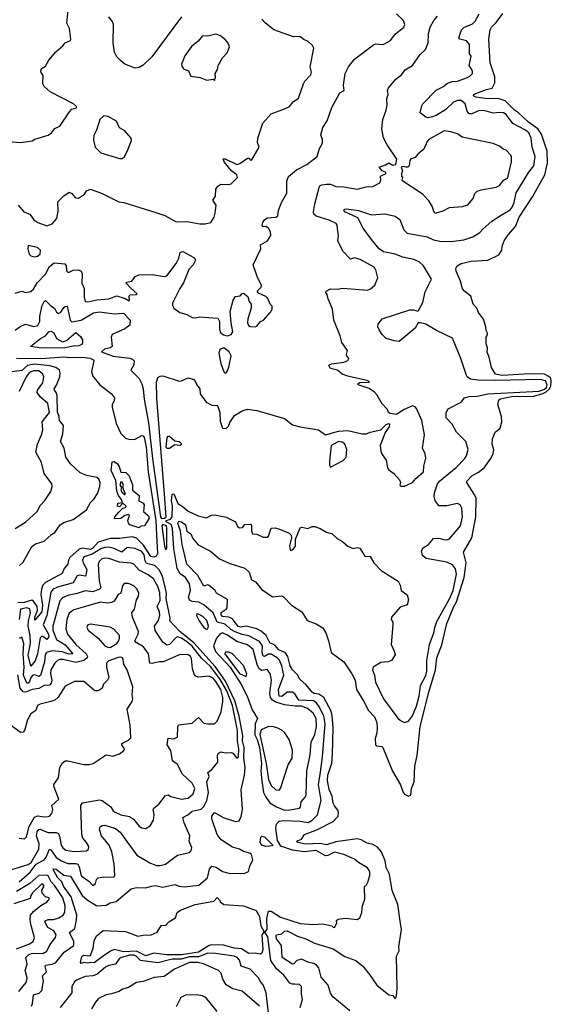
# Model space of a CAD drawing. Extents: x 1268547 to 1425625, y 515768 to 616754.
# Tile 301 of 507: x 1395150 to 1399176, y 542069 to 549532. Entities that reach past the tile are written whole.
import ezdxf

# ---------------------------------------------------------------- set-up
doc = ezdxf.new("R2010")
doc.units = 0

msp = doc.modelspace()

# ---------------------------------------------------------------- linework, layer by layer
at = {"layer": '0CON10XD'}
for points in [[(1395035, 548611.2), (1395155, 548602), (1395245, 548614), (1395265, 548627.5), (1395365, 548655.6), (1395391.4, 548675), (1395415, 548708), (1395453.3, 548725), (1395526.1, 548833.9), (1395545, 548852.5), (1395580, 548865), (1395580, 548875), (1395557.5, 548895), (1395380.8, 548985), (1395335, 549024.2), (1395325.7, 549045), (1395328.3, 549108.3), (1395312, 549132), (1395310, 549145), (1395315, 549162.5), (1395345, 549180), (1395370, 549225), (1395423, 549287), (1395477, 549333), (1395494.2, 549355.8), (1395533.8, 549375), (1395538, 549385), (1395534.2, 549405), (1395525.8, 549465.8), (1395507.5, 549505), (1395520, 549625)], [(1395115, 547458.4), (1395165, 547473.3), (1395195, 547463.1), (1395235, 547472.2), (1395255, 547490.6), (1395283.4, 547536.6), (1395345.7, 547604.3), (1395375, 547660), (1395410.9, 547689.1), (1395492.3, 547682.3), (1395502, 547665), (1395505, 547627.5), (1395515, 547618), (1395525, 547617.5), (1395555, 547634.3), (1395595, 547635.7), (1395616, 547625), (1395622.9, 547605), (1395621.5, 547535), (1395638.2, 547495), (1395639.1, 547429.1), (1395646.2, 547395), (1395665, 547392.3), (1395735, 547409.2), (1395824.8, 547415.2), (1395885, 547440), (1395949.4, 547419.4), (1395978, 547402), (1395982.5, 547405), (1395978, 547435), (1395985, 547447.5), (1396031.2, 547448.8), (1396040, 547455), (1395988.9, 547498.9), (1395956.2, 547535), (1395958.3, 547541.7), (1396000, 547550), (1396025.5, 547585), (1396052.5, 547597.5), (1396155, 547599.3), (1396245, 547584.2), (1396265, 547590.9), (1396334.7, 547685), (1396354.6, 547725), (1396365, 547766.2), (1396385, 547773.8), (1396468.6, 547728.6), (1396478.1, 547718.1), (1396478.6, 547705), (1396464.3, 547675), (1396430.5, 547639.5), (1396391.5, 547538.5), (1396364, 547494), (1396306.2, 547383.8), (1396306, 547365), (1396318.6, 547345), (1396363.4, 547313.4), (1396416.2, 547296.2), (1396455, 547274.7), (1396477.8, 547272.2), (1396515, 547280), (1396650.6, 547270.6), (1396663, 547245), (1396663.9, 547185), (1396671.2, 547161.2), (1396692.4, 547142.4), (1396725, 547136.5), (1396751.2, 547145), (1396763.1, 547165), (1396750.7, 547235), (1396745, 547320), (1396766.2, 547405), (1396785, 547433.8), (1396820, 547440), (1396835, 547457.5), (1396845, 547460), (1396876.7, 547435), (1396887.5, 547395), (1396902.5, 547375), (1396902.5, 547345), (1396878.8, 547265), (1396876.2, 547235), (1396882.5, 547215), (1396895, 547206.7), (1396933.9, 547203.9), (1396945, 547210), (1396975, 547243.8), (1396997.5, 547255), (1397050, 547315), (1397061.7, 547338.3), (1397061.7, 547361.7), (1397046.4, 547376.4), (1397028.3, 547418.3), (1397014.1, 547434.1), (1396959.3, 547459.3), (1396947.5, 547475), (1396980, 547505), (1396981.7, 547518.3), (1396948.8, 547585), (1396918, 547675), (1396976.7, 547795), (1396973.3, 547825), (1397026.2, 547855), (1397052, 547895), (1397049.2, 547925), (1397035, 547952.5), (1397015, 547963.3), (1396995, 547962.5), (1396986.7, 547975), (1396991.2, 547995), (1397003.3, 548015), (1397025, 548030), (1397090, 548035), (1397106, 548045), (1397110, 548085), (1397131.9, 548145), (1397172.1, 548217.9), (1397172.4, 548307.6), (1397185, 548344.2), (1397245.8, 548395), (1397325, 548435.4), (1397402.2, 548495), (1397420, 548555), (1397443.8, 548596.2), (1397443.8, 548625), (1397431.4, 548658.6), (1397445.7, 548715), (1397479.1, 548765), (1397514.1, 548865.9), (1397557.5, 548945), (1397575, 548976.2), (1397606.7, 548995), (1397602.5, 549035), (1397615.5, 549124.5), (1397641.1, 549175), (1397685, 549231.4), (1397828.7, 549341.3), (1397845, 549348.6), (1397902.5, 549345), (1397958, 549375), (1397995, 549422.5), (1398059.2, 549475), (1398066.9, 549495), (1398057.3, 549525), (1398005, 549577.3)], [(1395115, 547179.4), (1395150, 547205), (1395195, 547224.6), (1395255, 547206.2), (1395286.2, 547215), (1395303.4, 547245), (1395303.4, 547285), (1395318.8, 547365), (1395335, 547396), (1395345, 547402.5), (1395385, 547362.2), (1395412.5, 547345), (1395429.2, 547315), (1395445, 547305.7), (1395460.6, 547315), (1395485, 547351.1), (1395495, 547358.9), (1395509.6, 547359.6), (1395531.9, 547255), (1395545, 547241.6), (1395615, 547255.6), (1395708.8, 547311.2), (1395755, 547317.8), (1395865, 547303.1), (1395935, 547308.2), (1395987.3, 547255), (1395985, 547216.2), (1395945, 547189.2), (1395850, 547145), (1395842.9, 547125), (1395850.4, 547055), (1395835, 547043.5), (1395792.2, 547035), (1395770, 547015), (1395858.5, 546981.5), (1395985, 546966.4), (1396005, 546959), (1396017.2, 546945), (1396015, 546916.2), (1395992, 546875), (1396055, 546813.3), (1396075, 546773.1), (1396085.5, 546735), (1396093.5, 546655), (1396125, 546475.8), (1396154.9, 546204.9), (1396215.7, 545765), (1396225, 545751.3), (1396247.8, 545755), (1396259.2, 545765), (1396245.8, 545935.8), (1396188.2, 546661.8), (1396186.2, 546783.8), (1396195, 546820), (1396215, 546830.8), (1396235, 546832), (1396357.3, 546792.7), (1396375, 546794), (1396425, 546817.1), (1396471.2, 546805), (1396495.9, 546755.9), (1396513.3, 546735), (1396516.2, 546695), (1396562.1, 546632.1), (1396605, 546610), (1396645, 546606.7), (1396650.7, 546600.7), (1396665.4, 546555), (1396668.3, 546488.3), (1396686.7, 546436.7), (1396715, 546433.8), (1396730.7, 546450.7), (1396741.1, 546478.9), (1396777.7, 546532.3), (1396835, 546568.1), (1396875, 546580), (1396945, 546570.5), (1397155, 546508.5), (1397215, 546460.5), (1397273.8, 546445), (1397412.5, 546422.5), (1397465, 546386.2), (1397565.7, 546414.3), (1397635, 546418.6), (1397745, 546393.6), (1397775.9, 546394.1), (1397803.6, 546406.4), (1397885, 546422.5), (1397925, 546463.8), (1397945, 546470), (1397950, 546465), (1397947.3, 546445), (1397917.5, 546402.5), (1397879.7, 546305), (1397885, 546262), (1397895, 546236), (1397925, 546193.3), (1397936, 546135), (1397945, 546121.2), (1397985, 546093.3), (1398025.8, 546045), (1398033.8, 546025), (1398030, 546005), (1398037, 545997), (1398065, 545996.7), (1398125, 546022.9), (1398150, 546055), (1398208.2, 546105), (1398212, 546148), (1398227.3, 546207.3), (1398222.1, 546242.1), (1398200.8, 546285), (1398217.3, 546385), (1398196.2, 546495), (1398154.5, 546585), (1398145, 546597.8), (1398125, 546604.4), (1398061.8, 546578.2), (1398005, 546540), (1397955, 546547.5), (1397943.9, 546553.9), (1397936.4, 546576.4), (1397891.7, 546621.7), (1397857.1, 546685), (1397838.1, 546708.1), (1397796.9, 546736.9), (1397714, 546765), (1397712.5, 546775), (1397725, 546781.2), (1397800, 546785), (1397790, 546795), (1397635, 546830), (1397593.3, 546845), (1397575, 546860), (1397555.8, 546875.8), (1397505, 546888.8), (1397493.3, 546905), (1397493.3, 546915), (1397513, 546923), (1397605, 546936.7), (1397635, 546950), (1397642.5, 546965), (1397626.7, 546985), (1397626.2, 546995), (1397634, 547025), (1397590, 547085), (1397578.2, 547135), (1397528.7, 547255), (1397518.1, 547338.1), (1397487.1, 547415), (1397479.5, 547449.5), (1397467.5, 547465), (1397470, 547475), (1397505, 547492), (1397555, 547490), (1397596.4, 547496.4), (1397785, 547482.5), (1397807.6, 547492.4), (1397840.3, 547519.7), (1397862, 547575), (1397848.2, 547635), (1397835, 547657.1), (1397727.5, 547715), (1397685, 547726.2), (1397655, 547717.5), (1397598.1, 547778.1), (1397560, 547855), (1397564, 547895), (1397558.8, 547928.8), (1397554.3, 547974.3), (1397546.1, 547986.1), (1397495, 548011.3), (1397395, 548042.7), (1397377.3, 548057.3), (1397374.4, 548075), (1397384.5, 548135), (1397419.2, 548260.8), (1397425.8, 548274.2), (1397438.9, 548281.1), (1397474, 548286), (1397505, 548284.6), (1397545, 548267.3), (1397605, 548265.6), (1397705, 548246.7), (1397774.6, 548265.4), (1397825, 548266.7), (1397877.1, 548295), (1397885.7, 548315), (1397883.1, 548346.9), (1397926.7, 548365), (1397920, 548375), (1397895, 548387.5), (1397872.5, 548415), (1397919.4, 548430.6), (1397945, 548446), (1397975, 548430), (1398000, 548435), (1398007.5, 548475), (1397932.1, 548582.1), (1397905.9, 548635.9), (1397892.5, 548705), (1397899.2, 548775), (1397925.7, 548845), (1397932.5, 548885), (1397930, 548935), (1397940, 548965), (1397936, 548995), (1397944.2, 549015), (1397999.1, 549080.9), (1398045, 549116.2), (1398068.6, 549151.4), (1398125.7, 549185), (1398182.5, 549267.5), (1398224.4, 549305), (1398244.6, 549355.4), (1398247.2, 549427.2), (1398260, 549475), (1398286.8, 549525), (1398315, 549557.3)], [(1396375, 549554.6), (1396150.2, 549249.8), (1396085, 549187.7), (1396055, 549168.9), (1396025, 549165.6), (1395945, 549194.4), (1395915, 549220), (1395885, 549249.2), (1395868.9, 549285), (1395856.8, 549356.8), (1395860.6, 549495), (1395854, 549515), (1395825, 549552.5)], [(1397235, 542221.9), (1397215, 542220.6), (1397195, 542230), (1397150.9, 542290.9), (1397095, 542337.7), (1397052.2, 542402.2), (1397029.9, 542579.9), (1397007.5, 542615), (1397024, 542636), (1397021.3, 542718.7), (1397034.3, 542775.7), (1397055, 542775.6), (1397125, 542729.8), (1397275, 542681.1), (1397375, 542673.1), (1397445, 542678.7), (1397514, 542664), (1397525, 542653.3), (1397535, 542652.5), (1397552.5, 542685), (1397548.8, 542705), (1397563.3, 542715), (1397615, 542720.9), (1397705, 542711.4), (1397725, 542724.2), (1397741.8, 542765), (1397746.2, 542815), (1397763.5, 542865), (1397760.8, 542959.2), (1397765, 542967.5), (1397775, 542970), (1397785.8, 542995), (1397802.9, 543045), (1397800.8, 543075), (1397785, 543103.8), (1397715, 543143.3), (1397685, 543168), (1397605.2, 543205.2), (1397535, 543222.7), (1397485, 543197), (1397465, 543193.9), (1397395, 543234.7), (1397305, 543225.5), (1397216.9, 543236.9), (1397128, 543268), (1397101.8, 543311.8), (1397089.2, 543405), (1397096, 543435), (1397115, 543457.2), (1397145, 543462.8), (1397275, 543457.7), (1397335, 543445.9), (1397365, 543464.1), (1397406.2, 543505), (1397432.9, 543615), (1397414.2, 543734.2), (1397428.5, 543828.5), (1397444.4, 543945.6), (1397463.9, 544195), (1397454.5, 544255), (1397418.3, 544325), (1397395.5, 544355.5), (1397375, 544369), (1397263.8, 544375), (1397235, 544423.2), (1397215, 544434.8), (1397175, 544433.9), (1397135, 544402.1), (1397115, 544404.3), (1397109.7, 544455), (1397149.8, 544565), (1397134.3, 544634.3), (1397116.9, 544676.9), (1397100.3, 544695), (1397055, 544723.7), (1397035, 544722.8), (1397005, 544706.1), (1396995, 544708.4), (1396986.2, 544735), (1396988, 544785), (1396965, 544820.2), (1396885, 544862.8), (1396835, 544872.6), (1396781.8, 544891.8), (1396750.3, 544910.3), (1396705, 544950.4), (1396645.6, 544965.6), (1396615, 545037.1), (1396545, 545096.9), (1396507.1, 545117.1), (1396455, 545121.2), (1396439.6, 545129.6), (1396429.4, 545155), (1396444.8, 545205), (1396434.8, 545255), (1396406.9, 545305), (1396365, 545332.5), (1396343.2, 545373.2), (1396318.5, 545525), (1396307.8, 545675), (1396296.5, 545706.5), (1396259.3, 545725), (1396259.6, 545735), (1396292.8, 545747.2), (1396304.7, 545765), (1396306.3, 545846.3), (1396300, 545885), (1396305, 545936.7), (1396317.4, 545937.4), (1396346.5, 545865), (1396381.5, 545845), (1396425, 545807.8), (1396500.9, 545770.9), (1396564.7, 545755.3), (1396603, 545777), (1396625, 545779.5), (1396715, 545760.3), (1396785, 545725.6), (1396800.8, 545690.8), (1396815, 545679.4), (1396836.3, 545683.7), (1396855, 545706.4), (1396895, 545709.1), (1396904, 545705), (1396906.9, 545695), (1396905.8, 545655), (1396913.3, 545635), (1396945, 545633.3), (1396995, 545610), (1397025, 545610), (1397035, 545617.5), (1397055, 545678), (1397085, 545680), (1397125, 545669.1), (1397190.8, 545640.8), (1397205.6, 545625), (1397207.8, 545605), (1397194.4, 545545), (1397197.5, 545515), (1397205, 545507.5), (1397225, 545522.5), (1397237.7, 545542.3), (1397240, 545595), (1397275, 545681.4), (1397286.4, 545686.4), (1397333.6, 545676.4), (1397365, 545690.8), (1397385, 545689.4), (1397426.7, 545675), (1397475, 545648), (1397515, 545637.5), (1397555, 545600), (1397595, 545576.7), (1397635, 545541.2), (1397675, 545523.3), (1397705, 545531.2), (1397725, 545526.7), (1397765, 545466.7), (1397803.3, 545463.3), (1397833.3, 545415), (1397887.8, 545357.8), (1398017.5, 545275), (1398031.1, 545245), (1398038.8, 545205), (1398085, 545173.8), (1398095.3, 545135.3), (1398085, 545097.8), (1398031.2, 545078.8), (1397966.4, 545003.6), (1397962.5, 544985), (1397976.7, 544965), (1397976.7, 544945), (1397963.3, 544795), (1397986.7, 544745), (1397993, 544717), (1397966.7, 544675), (1397940, 544665), (1397885, 544658.9), (1397826.4, 544623.6), (1397821.1, 544605), (1397837.3, 544565), (1397845, 544511.2), (1397905, 544384.4), (1398015, 544237.1), (1398035, 544219.4), (1398065, 544204.3), (1398095, 544214.3), (1398125, 544255.6), (1398155, 544330), (1398174.7, 544404.7), (1398186, 544485), (1398225, 544562.2), (1398234.2, 544595), (1398234.7, 544674.7), (1398253.3, 544796.7), (1398287.4, 544885), (1398293.2, 544925), (1398310.1, 544969.9), (1398405, 545142.5), (1398432.3, 545205), (1398458.3, 545328.3), (1398450.9, 545370.9), (1398429.4, 545399.4), (1398385, 545421.3), (1398227.6, 545447.6), (1398201.2, 545471.2), (1398194.5, 545505), (1398205, 545528.1), (1398245.3, 545554.7), (1398285, 545598.6), (1398325, 545601.9), (1398361.4, 545591.4), (1398385, 545589.2), (1398405, 545596.2), (1398488.9, 545695), (1398504.6, 545765), (1398498.5, 545828.5), (1398485, 545855.8), (1398465, 545865.6), (1398385, 545847.3), (1398325, 545846.7), (1398296.8, 545886.8), (1398288.4, 545918.4), (1398290.6, 545945), (1398315, 546013.1), (1398330, 546035), (1398455, 546138.9), (1398521.4, 546205), (1398533.1, 546225), (1398546.5, 546275), (1398530, 546335), (1398458.5, 546405), (1398426.2, 546465), (1398379.1, 546515), (1398379.2, 546555), (1398396.5, 546583.5), (1398495, 546633.9), (1398520, 546665), (1398555, 546676.5), (1398615, 546677.7), (1398694.9, 546695.1), (1399085, 546717.2), (1399125, 546730.5), (1399140.1, 546745), (1399144.2, 546765), (1399133.4, 546793.4), (1399095, 546805.7), (1398755, 546796.5), (1398619.2, 546799.2), (1398565, 546808.2), (1398538.1, 546825), (1398533.1, 546835), (1398490.2, 546965), (1398428.5, 547118.5), (1398307.5, 547175), (1398225, 547223.3), (1398186.7, 547233.3), (1398167, 547233), (1398145.4, 547194.6), (1398025, 547093.3), (1397987, 547097), (1397926.3, 547116.3), (1397896.2, 547145), (1397871.7, 547181.7), (1397862, 547205), (1397866, 547225), (1397895, 547265.3), (1398105, 547331.6), (1398133.8, 547333.8), (1398165, 547322.5), (1398171.7, 547328.3), (1398202.9, 547387.1), (1398220.7, 547469.3), (1398268.5, 547565), (1398208.4, 547665), (1398175, 547697.4), (1398135, 547715.2), (1398051.1, 547731.1), (1397995, 547754.4), (1397905, 547771.6), (1397873.9, 547795), (1397815, 547865.5), (1397751.2, 547951.2), (1397710.4, 548030.4), (1397611.5, 548075), (1397606.2, 548085), (1397612.7, 548095), (1397625, 548098.8), (1397716.8, 548086.8), (1397815, 548051.8), (1397915, 548059.4), (1397995, 548041.7), (1398028.2, 548018.2), (1398059.5, 547939.5), (1398085, 547913.8), (1398235, 547884.8), (1398285, 547864.5), (1398345, 547850.4), (1398435, 547852.5), (1398515, 547863.3), (1398581.2, 547885), (1398635, 547918.2), (1398657.6, 547945), (1398726.1, 548003.9), (1398783.3, 548043.3), (1398865, 548090.9), (1398878.7, 548105), (1398895.9, 548145), (1398910.2, 548219.8), (1399005.4, 548375), (1399043.3, 548425), (1399054.4, 548495), (1399030.7, 548565), (1399024.7, 548635), (1399005.3, 548675), (1398981.8, 548695), (1398885, 548746), (1398835, 548812.8), (1398815, 548826), (1398785, 548829.6), (1398735, 548824.2), (1398664.8, 548844.8), (1398625, 548840.2), (1398575, 548817.7), (1398555, 548817.3), (1398538.1, 548838.1), (1398522.9, 548895), (1398495, 548920), (1398465, 548919.3), (1398435, 548907.5), (1398375, 548847.6), (1398305, 548805.5), (1398276.7, 548795), (1398245, 548788.8), (1398225, 548792.5), (1398182.5, 548825), (1398195, 548880), (1398203.8, 548895), (1398303.2, 548996.8), (1398355, 549022), (1398389.6, 549050.4), (1398425, 549063.3), (1398465, 549065.6), (1398535, 549091.9), (1398560, 549105), (1398580, 549125), (1398580, 549145), (1398554.1, 549184.1), (1398570, 549255), (1398556.2, 549276.2), (1398557.5, 549345), (1398535, 549370.8), (1398483.3, 549383.3), (1398475.6, 549395), (1398495.4, 549455), (1398515, 549473.8), (1398579.3, 549500.7), (1398600.6, 549519.4), (1398630, 549575)], [(1398570.5, 545970.5), (1398536.2, 546025), (1398536.2, 546035), (1398574, 546075), (1398625, 546101.5), (1398668, 546135), (1398719.4, 546205), (1398736.8, 546245), (1398740.8, 546270.8), (1398728.6, 546315), (1398730, 546355), (1398751.9, 546405), (1398788.3, 546435), (1398801, 546485), (1398799.7, 546525), (1398772.7, 546615), (1398779.4, 546650.6), (1398791.6, 546658.4), (1398875, 546676.9), (1399045, 546679.3), (1399112.1, 546697.9), (1399137.8, 546712.2), (1399159.7, 546730.3), (1399174.1, 546755), (1399176.5, 546796.5), (1399169.6, 546819.6), (1399125, 546845.2), (1399015, 546846.8), (1398804.8, 546835.2), (1398754.5, 546845), (1398723.3, 546895), (1398706, 546975), (1398690.7, 547010.7), (1398693.3, 547045), (1398683.3, 547075), (1398682.5, 547125), (1398691.7, 547138.3), (1398692.5, 547155), (1398682.5, 547175), (1398680, 547205), (1398661.7, 547261.7), (1398625, 547312.5), (1398612.5, 547345), (1398585.8, 547375.8), (1398566.6, 547436.6), (1398521.2, 547471.2), (1398503, 547493), (1398489.2, 547549.2), (1398455.6, 547625), (1398452.2, 547645), (1398463.7, 547666.3), (1398495, 547684.4), (1398568.6, 547701.4), (1398695, 547708.8), (1398779.7, 547750.3), (1398802, 547785), (1398804.4, 547815), (1398819.2, 547855), (1398849.3, 547900.7), (1398904.7, 547965.3), (1398933.8, 548036.2), (1399035, 548189.4), (1399126.4, 548355), (1399146.8, 548443.2), (1399144.5, 548534.5), (1399103.4, 548665), (1399074.2, 548704.2), (1399004.2, 548754.2), (1398927.1, 548827.1), (1398897.7, 548845), (1398826.9, 548916.9), (1398782.7, 548932.7), (1398675, 548935.4), (1398605.5, 548945.5), (1398586, 548955), (1398590, 548965), (1398605, 548971.5), (1398685, 549003.3), (1398727.5, 549012.5), (1398747.6, 549052.4), (1398747.7, 549097.7), (1398712.2, 549205), (1398703.1, 549383.1), (1398714.5, 549454.5), (1398724.6, 549475), (1398759.5, 549510.5), (1398810.2, 549579.8)], [(1396181.7, 548071.7), (1396248.7, 548048.7), (1396335, 548000), (1396415, 548002.5), (1396515, 547984.2), (1396555.8, 547984.2), (1396596.7, 547995), (1396623.8, 548035), (1396630, 548065), (1396637.5, 548125), (1396614, 548165), (1396633.8, 548195), (1396635, 548246.7), (1396650.3, 548269.7), (1396673.6, 548286.4), (1396735, 548282), (1396752.7, 548287.3), (1396798.6, 548335), (1396794, 548355), (1396755.4, 548385.4), (1396698, 548455), (1396691.7, 548478.3), (1396705, 548477.1), (1396795, 548435.4), (1396818.5, 548441.5), (1396875, 548483.3), (1396885, 548482.5), (1396898.3, 548468.3), (1396909.3, 548470.7), (1396963.3, 548565), (1396952, 548602), (1396954.4, 548635), (1396991.2, 548748.8), (1397055, 548818.8), (1397155, 548856.2), (1397193.3, 548875), (1397220, 548910), (1397262.3, 548937.7), (1397300, 549045), (1397310.8, 549065), (1397356, 549115), (1397360.8, 549135), (1397350, 549175), (1397377.5, 549315), (1397367.5, 549335), (1397335.6, 549365.6), (1397301.3, 549381.3), (1397272.5, 549405), (1397225, 549402.9), (1397075, 549455.7), (1397008, 549508), (1396983.1, 549535)], [(1396625, 549070), (1396632.5, 549095), (1396630, 549125), (1396647.5, 549155), (1396653.8, 549185), (1396685, 549242.5), (1396720.5, 549279.5), (1396738.8, 549325), (1396728.8, 549355), (1396705, 549382.5), (1396665, 549412.5), (1396635, 549423.3), (1396575, 549406.7), (1396535, 549410), (1396501.2, 549368.8), (1396450.9, 549329.1), (1396401.7, 549258.3), (1396376.2, 549195), (1396378.3, 549178.3), (1396390.5, 549160.5), (1396428.8, 549145), (1396445, 549103.3), (1396516.7, 549093.3), (1396567, 549073), (1396615, 549080), (1396625, 549070)], [(1395925, 548480), (1395943.3, 548495), (1395965, 548532.5), (1395995.8, 548615), (1395993, 548633), (1395945, 548690), (1395905, 548711.2), (1395882.4, 548762.4), (1395818.7, 548798.7), (1395786.1, 548803.9), (1395756.7, 548775), (1395731.2, 548695), (1395711.2, 548655), (1395708.3, 548618.3), (1395721.2, 548565), (1395765, 548522), (1395905, 548480), (1395925, 548480)], [(1398296.4, 548066.4), (1398325, 548072.5), (1398357.5, 548082.5), (1398405, 548108.8), (1398505, 548116.9), (1398545, 548128.1), (1398583.7, 548176.3), (1398597.8, 548215), (1398615, 548232), (1398645, 548243.5), (1398758.5, 548261.5), (1398785, 548275.5), (1398815, 548316), (1398845, 548331.2), (1398850.6, 548345), (1398874.2, 548455), (1398873.8, 548495), (1398867.3, 548507.3), (1398835, 548543.8), (1398811.7, 548551.7), (1398783.8, 548573.8), (1398735, 548592.5), (1398501.4, 548641.4), (1398465, 548665.7), (1398415, 548683.1), (1398365, 548689.4), (1398250, 548625), (1398235, 548607.5), (1398210.5, 548549.5), (1398166.8, 548513.2), (1398145, 548486.7), (1398112.3, 548477.7), (1398103.8, 548465), (1398100, 548425), (1398090, 548415), (1398075, 548413.3), (1398055, 548420), (1398040, 548415), (1398050, 548385), (1398042.5, 548365), (1398042.5, 548345), (1398050, 548335), (1398044, 548315), (1398197.5, 548215), (1398243.8, 548165), (1398273, 548113), (1398286.7, 548075), (1398296.4, 548066.4)], [(1395137.3, 548127.3), (1395182.2, 548075), (1395227, 548057), (1395257.5, 548015), (1395286.4, 547995), (1395355, 547968.2), (1395395, 547985.7), (1395431.9, 548025), (1395441.3, 548081.3), (1395439.5, 548150.5), (1395483.2, 548196.8), (1395525, 548224), (1395545, 548214), (1395572.7, 548182.7), (1395595, 548180), (1395640.3, 548209.7), (1395656, 548235), (1395685, 548248.1), (1395775, 548214), (1395900.6, 548150.6), (1395937.5, 548145), (1396181.7, 548071.7)], [(1395265, 547734.5), (1395285, 547738.9), (1395304.4, 547755), (1395306.3, 547785), (1395285, 547805.2), (1395215, 547820), (1395211.4, 547795), (1395221.9, 547755), (1395235, 547741.9), (1395265, 547734.5)], [(1395315, 547042.2), (1395231.2, 547055), (1395306.9, 547115), (1395345, 547134.5), (1395371.2, 547165), (1395385, 547170.9), (1395408.9, 547158.9), (1395427.5, 547115), (1395475, 547089.8), (1395505, 547099.2), (1395575, 547160.8), (1395610.2, 547130.2), (1395624.5, 547105), (1395626.7, 547083.3), (1395619.4, 547070.6), (1395595, 547060.6), (1395555, 547058.3), (1395495, 547044.3), (1395315, 547042.2)], [(1396705, 546853.5), (1396715, 546856.4), (1396725, 546870.4), (1396735, 546897.1), (1396751.6, 546985), (1396735.3, 547015.3), (1396695, 547045.1), (1396667, 547033), (1396657.9, 547005), (1396673.3, 546925), (1396695, 546862.5), (1396705, 546853.5)], [(1395126.2, 546966.2), (1395315, 546964.7), (1395485, 546977.2), (1395535, 546970.7), (1395625, 546973.6), (1395684.8, 546965.2), (1395708.2, 546955), (1395711.2, 546945), (1395694.2, 546865.8), (1395705, 546830.3), (1395757, 546765), (1395846.4, 546696.4), (1395867.1, 546665), (1395866.3, 546643.6), (1395851.1, 546615), (1395851.1, 546595), (1395881.6, 546471.6), (1395915, 546396), (1395951.1, 546361.1), (1395985, 546349.2), (1396025, 546352.2), (1396075, 546381.5), (1396085, 546378.8), (1396092.6, 546365), (1396106.8, 546295), (1396123.4, 546105), (1396180, 545735), (1396185.3, 545625.3), (1396194.3, 545485.7), (1396184.1, 545465.9), (1396165, 545458.3), (1396143.3, 545463.3), (1396088.7, 545548.7), (1396035, 545601.3), (1396005, 545612.4), (1395905, 545598.8), (1395835, 545600.4), (1395745, 545572.1), (1395705, 545527.1), (1395685, 545516), (1395625, 545527.2), (1395600.8, 545519.2), (1395530.8, 545455), (1395520, 545435), (1395514.7, 545405), (1395487.6, 545372.4), (1395472.1, 545335), (1395345.3, 545265), (1395325.6, 545245), (1395314.3, 545215), (1395309.2, 545175), (1395321.9, 545095), (1395316.5, 545043.5), (1395265, 544980), (1395264.3, 545004.3), (1395285.2, 545054.8), (1395281.2, 545085), (1395255, 545124), (1395241, 545131), (1395184.3, 545115), (1395135, 545111.7)], [(1395148.8, 545395), (1395175, 545419.2), (1395240.9, 545539.1), (1395270.5, 545559.5), (1395335, 545579.5), (1395390.1, 545629.9), (1395415.6, 545645), (1395456.9, 545703.1), (1395485, 545721.6), (1395555, 545743.8), (1395655, 545816.2), (1395686.4, 545873.6), (1395715, 545900), (1395742.5, 545945), (1395757.1, 545992.9), (1395758.9, 546025), (1395750.2, 546050.2), (1395735, 546062.5), (1395657.1, 546077.1), (1395608.2, 546098.2), (1395534.5, 546165), (1395498.8, 546215), (1395486.8, 546285), (1395458, 546335), (1395476.8, 546393.2), (1395480.8, 546455), (1395451.2, 546495), (1395448.1, 546525), (1395435, 546557.9), (1395433.8, 546683.8), (1395427.3, 546707.3), (1395412.3, 546725), (1395412, 546735), (1395429.2, 546760.8), (1395452.6, 546825), (1395456.2, 546855), (1395450.8, 546875), (1395424.2, 546895), (1395379, 546909), (1395260.9, 546920.9), (1395210, 546910.1), (1395165, 546872.2), (1395035, 546856.5)], [(1395115, 545674.3), (1395195, 545724.4), (1395281.1, 545805), (1395307.8, 545852.2), (1395341.3, 545888.7), (1395386.2, 545955), (1395395.9, 545994.1), (1395393.8, 546015), (1395335, 546092.5), (1395315.8, 546175), (1395270.8, 546255), (1395284.6, 546315), (1395315.6, 546385), (1395325.5, 546424.5), (1395321.1, 546485), (1395375.9, 546555), (1395363.2, 546623.2), (1395304.4, 546674.4), (1395282.8, 546705), (1395285.8, 546725), (1395325, 546779.2), (1395332.9, 546825), (1395326.1, 546846.1), (1395295, 546869.3), (1395255, 546871.3), (1395225, 546856.7), (1395198, 546825), (1395146, 546715)], [(1396285, 546281.3), (1396265, 546281.9), (1396258.5, 546295), (1396267.9, 546362.1), (1396275, 546376), (1396285, 546374), (1396325, 546340), (1396357.5, 546335), (1396371.4, 546325), (1396374.3, 546315), (1396365.6, 546305), (1396325, 546308.6), (1396285, 546281.3)], [(1397505, 546141.2), (1397599.7, 546190.3), (1397622, 546215), (1397627.1, 546275), (1397612.2, 546315), (1397595, 546330.4), (1397565, 546334.4), (1397508.6, 546305), (1397495.5, 546185.5), (1397496, 546156), (1397505, 546141.2)], [(1396055, 545680), (1395985, 545704.2), (1395973.3, 545715), (1395970, 545735), (1395982.5, 545775), (1395975, 545782.5), (1395945, 545773.8), (1395915, 545751.2), (1395868.3, 545748.3), (1395870.8, 545765), (1395900, 545800), (1395931.2, 545828.8), (1395952.5, 545835), (1395956.7, 545845), (1395931.7, 545868.3), (1395905, 545840), (1395890, 545845), (1395893.8, 545866.2), (1395928.3, 545871.7), (1395921.2, 545895), (1395898.8, 545925), (1395885, 545957.5), (1395878.6, 546038.6), (1395841.9, 546115), (1395850.5, 546179.5), (1395865, 546182), (1395890, 546165), (1395904, 546145), (1395915, 546103.3), (1395955, 546100), (1395979.4, 546075), (1396004.3, 546005.7), (1396003.8, 545965), (1396056, 545925), (1396053.3, 545885), (1396085, 545867.5), (1396092.5, 545855), (1396088.5, 545805), (1396125, 545771.8), (1396130.2, 545755), (1396095, 545696.2), (1396066.2, 545693.8), (1396055, 545680)], [(1395945, 545932.5), (1395950, 545935), (1395930, 545985), (1395936.7, 546005), (1395925, 546027.5), (1395915, 546030), (1395908.8, 546005), (1395920, 545985), (1395916.7, 545965), (1395925, 545947.5), (1395945, 545932.5)], [(1397649.9, 542019.9), (1397522.5, 542125), (1397503.8, 542153.8), (1397485.3, 542215.3), (1397433.8, 542275), (1397414.8, 542344.8), (1397397, 542367), (1397378.7, 542378.7), (1397340.8, 542385), (1397285, 542410.6), (1397248.6, 542401.4), (1397226.4, 542375), (1397215, 542373.9), (1397138, 542425), (1397133.3, 542515), (1397096, 542565), (1397091.7, 542588.3), (1397095, 542596), (1397135, 542604.2), (1397155, 542622.5), (1397176.7, 542625), (1397254.6, 542584.6), (1397318, 542565), (1397382, 542532), (1397525, 542490), (1397612, 542432), (1397695, 542401.1), (1397748.1, 542358.1), (1397800.6, 542295), (1397854.4, 542215), (1397945, 542140.8), (1397976.1, 542136.1), (1397995, 542110), (1398005, 542130), (1398007.8, 542192.2), (1398003.5, 542435), (1398024.4, 542475.6), (1398022.3, 542505), (1398042.5, 542635), (1398030.5, 542699.5), (1398013.3, 542825), (1397972, 542932), (1397950.2, 543055), (1397926.5, 543105), (1397916.9, 543156.9), (1397889.6, 543225), (1397860.1, 543260.1), (1397825, 543280.2), (1397781, 543291), (1397736.5, 543316.5), (1397705, 543323.2), (1397545, 543300.5), (1397475, 543278), (1397425, 543289.1), (1397315, 543282.5), (1397256.2, 543295), (1397246.7, 543305), (1397285, 543320), (1397307.5, 543355), (1397405.4, 543394.6), (1397523.9, 543455), (1397562.3, 543495), (1397565.8, 543525), (1397560.4, 543540.4), (1397533.5, 543573.5), (1397525, 543593.5), (1397516.2, 543646.2), (1397495, 543698.1), (1397481.5, 543765), (1397484.8, 543805), (1397514, 543896), (1397520.1, 543965), (1397523.2, 544165), (1397517.5, 544257.5), (1397509.9, 544289.9), (1397454.6, 544395), (1397415, 544419.4), (1397380.8, 544425), (1397364.5, 544434.5), (1397320.3, 544490.3), (1397272.4, 544532.4), (1397255.3, 544565.3), (1397215, 544603.1), (1397199.7, 544635), (1397180.2, 544705), (1397162.5, 544732.5), (1397111.8, 544755), (1397081.3, 544791.3), (1397045, 544809.2), (1397015.6, 544865.6), (1396977.7, 544897.7), (1396945, 544915.8), (1396865, 544934.7), (1396825, 544928.7), (1396805, 544932.9), (1396760.7, 544990.7), (1396735, 545002.2), (1396685, 545008.2), (1396675, 545021.9), (1396675, 545040), (1396714.2, 545065), (1396720.6, 545075), (1396725, 545136.7), (1396640, 545185), (1396630, 545205), (1396584.5, 545244.5), (1396575, 545249.2), (1396545, 545237.5), (1396498, 545318), (1396416.8, 545405), (1396380.7, 545555), (1396369.1, 545655), (1396347.9, 545715), (1396355, 545731.1), (1396375, 545725.2), (1396405, 545702.5), (1396414.7, 545654.7), (1396445, 545634.6), (1396460.1, 545600.1), (1396500.6, 545550.6), (1396595, 545504.6), (1396664.4, 545445), (1396741.4, 545411.4), (1396856.2, 545375), (1396887.3, 545345), (1396905.7, 545285.7), (1396935, 545270), (1396983.2, 545213.2), (1397065, 545157.7), (1397134.3, 545164.3), (1397148.7, 545158.7), (1397209.5, 545095), (1397286.2, 545045), (1397328.4, 544978.4), (1397395, 544952.1), (1397445, 544922.6), (1397469.4, 544885), (1397490, 544825), (1397508.1, 544735), (1397604.7, 544665), (1397666.5, 544575), (1397691.1, 544525), (1397701.8, 544455), (1397757.3, 544365), (1397792.9, 544295), (1397836.9, 544246.9), (1397854.2, 544205), (1397858.6, 544165), (1397854.7, 544125), (1397842.2, 544085), (1397845, 544036.7), (1397855, 544029.4), (1397892.8, 544022.8), (1397901.1, 544015), (1397974.7, 543835), (1398035, 543732.9), (1398054.6, 543674.6), (1398065, 543662), (1398095, 543646), (1398112.2, 543657.8), (1398116.7, 543705), (1398137.6, 543755), (1398142.4, 543875), (1398160.8, 543955), (1398182, 544175), (1398248.8, 544435), (1398299.5, 544605), (1398309.7, 544695), (1398347, 544793), (1398385.2, 544955), (1398438.4, 545085), (1398459.2, 545120.8), (1398517.1, 545305), (1398532.2, 545415), (1398510.5, 545495), (1398574.9, 545605), (1398603.7, 545765), (1398606.7, 545905), (1398598.5, 545928.5), (1398570.5, 545970.5)], [(1396255, 545516.7), (1396265, 545522.5), (1396264.7, 545675), (1396260.7, 545695), (1396234.1, 545705.9), (1396226.4, 545695), (1396246.7, 545545), (1396255, 545516.7)], [(1395238.1, 542055), (1395247.4, 542075), (1395255, 542141.1), (1395296.1, 542153.9), (1395316.5, 542173.5), (1395331.2, 542245), (1395322.2, 542285), (1395353.3, 542315), (1395342.2, 542355), (1395344.7, 542365), (1395395, 542372.3), (1395424.6, 542385), (1395487.7, 542465), (1395559.6, 542515), (1395561.1, 542545), (1395526.6, 542613.4), (1395567.3, 542645), (1395581.2, 542708.8), (1395581.7, 542745), (1395539, 542885), (1395482.2, 542965), (1395468, 542998), (1395435, 543031.1), (1395404.7, 543085), (1395404.1, 543095.9), (1395425, 543093.3), (1395485, 543048.5), (1395535, 543040.5), (1395622.6, 542892.6), (1395661.1, 542861.1), (1395735, 542816.5), (1395805, 542821.1), (1395835, 542839.5), (1395880.6, 542849.4), (1395994.5, 542945.5), (1396035, 542955.6), (1396105, 542950.9), (1396148.8, 542965), (1396175, 542969.1), (1396235, 542957.8), (1396325, 542976.4), (1396356.7, 542965), (1396395, 542960.7), (1396507.3, 542972.7), (1396571.3, 543028.7), (1396587.3, 543092.7), (1396605, 543115.5), (1396637.4, 543107.4), (1396685, 543075.8), (1396735, 543063.1), (1396850.5, 543059.5), (1396883.3, 543075), (1396891.9, 543115), (1396915.2, 543165), (1396905, 543205.5), (1396894, 543215), (1396845, 543228.5), (1396815, 543245.7), (1396761.2, 543261.2), (1396676.7, 543315), (1396644.6, 543355), (1396604.5, 543475), (1396605.7, 543495), (1396625, 543523.3), (1396690.8, 543485), (1396785, 543453.6), (1396811.4, 543458.6), (1396826.9, 543493.1), (1396838.1, 543545), (1396826.3, 543695), (1396853, 543805), (1396858.6, 543865), (1396846.5, 543935), (1396848.9, 544015), (1396837.1, 544065), (1396839.7, 544105), (1396813.3, 544253.3), (1396780.5, 544370.5), (1396707.8, 544517.8), (1396629.4, 544629.4), (1396469, 544809), (1396362.9, 544895), (1396320.5, 544940.5), (1396286.9, 544975), (1396289.6, 544995), (1396259.5, 545145), (1396261.9, 545181.9), (1396252.6, 545232.6), (1396230.7, 545310.7), (1396209.1, 545359.1), (1396173.6, 545395), (1396111.3, 545411.3), (1396100.3, 545430.3), (1396091.4, 545475), (1396075, 545500), (1396024, 545524), (1395965, 545531.7), (1395924.2, 545495.8), (1395865, 545524.8), (1395825, 545533), (1395795, 545530.4), (1395765, 545521.9), (1395699.1, 545480.9), (1395645.9, 545464.1), (1395633.9, 545455), (1395625.3, 545435), (1395629.4, 545415), (1395657.8, 545365), (1395651.4, 545318.6), (1395645, 545314.7), (1395605, 545321.2), (1395585, 545316), (1395555, 545264.2), (1395435, 545231.2), (1395402.7, 545215), (1395385, 545192.2), (1395355.7, 545015), (1395327, 544945), (1395368.9, 544875), (1395369.4, 544855), (1395355, 544835.4), (1395325, 544857.3), (1395315, 544857.5), (1395305, 544848), (1395285.7, 544724.3), (1395267, 544673), (1395235, 544630.8), (1395214.7, 544715), (1395232.4, 544807.6), (1395230.3, 544865), (1395215.2, 544935), (1395216.7, 544975), (1395232.3, 545035), (1395226.4, 545066.4), (1395205, 545075.3), (1395155.1, 545064.9), (1395146.2, 544985)], [(1395145, 542996.7), (1395165.7, 543014.3), (1395228.5, 543071.5), (1395275, 543130.9), (1395335.1, 543164.9), (1395349.6, 543185), (1395375, 543245.8), (1395385, 543240), (1395425, 543181.6), (1395465.4, 543155.4), (1395515, 543136.1), (1395575, 543136.5), (1395590.1, 543130.1), (1395600.5, 543110.5), (1395615, 543041.9), (1395672.8, 543002.8), (1395705, 542968.8), (1395723.8, 542985), (1395732.5, 543015), (1395745, 543026.7), (1395786.4, 543036.4), (1395858.3, 543031.7), (1395865.8, 543034.2), (1395869.2, 543045), (1395864.6, 543135), (1395847.8, 543225), (1395826.8, 543275), (1395770.5, 543345), (1395753.1, 543395), (1395759.4, 543415), (1395775, 543425.5), (1395795, 543426.4), (1395875, 543401.8), (1395910.8, 543375), (1395962.3, 543302.3), (1396038.3, 543198.3), (1396135, 543141.9), (1396185, 543122.5), (1396215, 543122.3), (1396255, 543132.1), (1396345, 543199.2), (1396435, 543218.8), (1396449.2, 543235), (1396454.4, 543255), (1396433.3, 543305), (1396439.2, 543345), (1396396.7, 543445), (1396386.2, 543485), (1396423.3, 543505), (1396456.2, 543533.8), (1396525, 543549.1), (1396545, 543567.9), (1396566.5, 543615), (1396578.8, 543675), (1396567.9, 543755), (1396585.7, 543795), (1396573.8, 543825), (1396605, 543850), (1396650.8, 543905), (1396648.9, 543955), (1396656.8, 543973.2), (1396675, 543982), (1396705, 543974.2), (1396755, 543978), (1396765, 543973.8), (1396795, 543935.7), (1396806, 543945), (1396808.5, 544005), (1396799.5, 544065), (1396800.8, 544145), (1396761.2, 544335), (1396718.2, 544445), (1396666.5, 544535), (1396595, 544630.2), (1396530, 544690), (1396455, 544783), (1396415, 544816.8), (1396375, 544844.3), (1396345, 544853.8), (1396335, 544850.3), (1396285, 544795.2), (1396265, 544791.8), (1396235, 544814.7), (1396175, 544901.8), (1396172, 544935), (1396197.8, 544975), (1396210.4, 545015), (1396208.5, 545045), (1396191.8, 545085), (1396215, 545130), (1396210.5, 545190.5), (1396195, 545236.5), (1396164, 545295), (1396122.5, 545325), (1396055, 545358.9), (1396015, 545404.7), (1395995, 545412.2), (1395905, 545420.4), (1395825, 545448.6), (1395795, 545451.2), (1395771.5, 545445), (1395751.3, 545425), (1395744.7, 545405), (1395751.2, 545275), (1395763.8, 545226.2), (1395755.5, 545215), (1395705, 545196.5), (1395645, 545204.1), (1395585, 545182.5), (1395515, 545168.6), (1395475, 545150.9), (1395453.3, 545126.7), (1395400.3, 544935), (1395401.6, 544905), (1395428.9, 544835), (1395493.8, 544793.8), (1395551.5, 544725), (1395525, 544722.6), (1395471.9, 544741.9), (1395395, 544747.7), (1395351.8, 544735), (1395342.4, 544717.6), (1395338.5, 544665), (1395308.1, 544561.9), (1395295, 544554.2), (1395265, 544566.6), (1395250.4, 544565), (1395235.2, 544545), (1395224.7, 544515), (1395215, 544503.4), (1395205, 544504), (1395179.5, 544565), (1395184, 544625), (1395177.2, 544725), (1395181.2, 544805), (1395165, 544851.9), (1395145, 544842)], [(1396501.2, 544548.8), (1396485, 544556.9), (1396472.4, 544572.4), (1396458.8, 544615), (1396450.9, 544690.9), (1396444.3, 544705), (1396425, 544716.7), (1396365, 544719.3), (1396237.5, 544665), (1396205, 544664.5), (1396152.9, 544652.9), (1396136, 544656), (1396126.3, 544726.3), (1396087.8, 544777.8), (1396031.7, 544811.7), (1396022.9, 544825), (1396047.1, 544875), (1396050, 544895), (1396005, 545004), (1395998, 545035), (1396020, 545065), (1396033.3, 545135), (1396049.5, 545160.5), (1396052.5, 545185), (1396038.1, 545218.1), (1396015, 545241.1), (1395975, 545259.4), (1395942.1, 545257.9), (1395929.1, 545240.9), (1395915.6, 545184.4), (1395895, 545175.8), (1395865, 545125.5), (1395846, 545114), (1395815, 545109.8), (1395762.6, 545117.4), (1395629.4, 545079.4), (1395560.3, 545059.7), (1395525.7, 545034.3), (1395506.9, 544985), (1395500, 544915), (1395511.8, 544875), (1395575, 544797.1), (1395653.1, 544725), (1395664.1, 544705), (1395661.6, 544695), (1395636, 544674), (1395575, 544660.8), (1395478.4, 544681.6), (1395455, 544682.1), (1395435, 544674.6), (1395415, 544653.6), (1395385.3, 544605), (1395382.1, 544575), (1395393, 544525), (1395387.3, 544502.7), (1395375, 544488.1), (1395335, 544484.8), (1395295, 544463.9), (1395245, 544456.1), (1395195, 544436.2), (1395175, 544438.6), (1395153.8, 544465), (1395135, 544565.8)], [(1396565, 544911.9), (1396575, 544915.5), (1396580.7, 544935), (1396568.5, 544978.5), (1396537.6, 545007.6), (1396505, 545026.9), (1396491.4, 545028.6), (1396488.1, 545015), (1396510, 544975), (1396545, 544925.3), (1396565, 544911.9)], [(1395835, 544774.6), (1395886.2, 544805), (1395900.4, 544825), (1395905.9, 544845.9), (1395906.2, 544865), (1395862.6, 544912.6), (1395835, 544928.1), (1395685, 544950.6), (1395665, 544944.2), (1395657.5, 544925), (1395669.5, 544905), (1395744, 544845), (1395794.3, 544785), (1395816.7, 544775), (1395835, 544774.6)], [(1397155, 543540.8), (1397195, 543543.8), (1397268.8, 543555), (1397276, 543565), (1397280.8, 543605), (1397312.1, 543637.9), (1397320, 543655), (1397325.8, 543835), (1397349, 543961), (1397358.1, 544055), (1397385, 544114.3), (1397398.5, 544175), (1397394.4, 544235), (1397372.5, 544275), (1397330.6, 544310.6), (1397285, 544327.7), (1397237.9, 544327.9), (1397155, 544340), (1397089.2, 544359.2), (1397063.7, 544375), (1397049.7, 544395), (1397044.2, 544425), (1397056.5, 544526.5), (1397047.2, 544577.3), (1397025, 544606.5), (1396985, 544599.7), (1396962.6, 544612.6), (1396948, 544645), (1396917.7, 544757.7), (1396875, 544792.6), (1396795, 544818), (1396725, 544868.1), (1396685.3, 544884.7), (1396665.5, 544874.5), (1396640, 544845), (1396617, 544785), (1396634.1, 544744.1), (1396745, 544623.4), (1396825, 544497.5), (1396871.7, 544405), (1396910.2, 544300.2), (1396950.8, 544235), (1396933.5, 544195), (1396931.2, 544111.2), (1396948.8, 544075), (1396966.4, 544015), (1396981.9, 543895), (1396977.5, 543835), (1396984, 543764), (1396996.8, 543675), (1397011.1, 543645), (1397045, 543596.9), (1397095, 543566.9), (1397155, 543540.8)], [(1395145, 543329.4), (1395186.9, 543323.1), (1395201.3, 543338.7), (1395222.1, 543417.9), (1395261.7, 543488.3), (1395285, 543497.7), (1395335, 543489.1), (1395365, 543491.4), (1395376.2, 543495), (1395393.5, 543516.5), (1395401.4, 543545), (1395392.9, 543575), (1395447.3, 543625), (1395410, 543715), (1395408.9, 543735), (1395444.5, 543785), (1395455, 543863.3), (1395475, 543900), (1395495, 543913.8), (1395515, 543914), (1395635, 543885.8), (1395675, 543888), (1395706, 543894), (1395805, 543958.8), (1395855, 543948.8), (1395905, 543967.5), (1395937.7, 543992.3), (1395943.3, 544005), (1395923.3, 544035), (1395923.8, 544045), (1395975, 544070), (1395991.1, 544088.9), (1395987.3, 544185), (1395964.2, 544305), (1396001.9, 544365), (1396007.5, 544385), (1396002.9, 544415), (1396007.9, 544475), (1395963.1, 544605), (1395938.1, 544645), (1395932, 544695), (1395915, 544701.1), (1395895, 544698.2), (1395825, 544671.6), (1395807.1, 544655), (1395806.9, 544625), (1395824.6, 544545), (1395814.5, 544525), (1395785.4, 544495), (1395773.9, 544466.1), (1395762.9, 544455), (1395742, 544445), (1395720, 544445), (1395635, 544514.6), (1395565, 544516.9), (1395495, 544480.8), (1395441.8, 544398.2), (1395415.4, 544374.6), (1395386.9, 544363.1), (1395305, 544344.4), (1395285.5, 544334.5), (1395272.9, 544297.1), (1395235, 544270.6), (1395208, 544225), (1395185, 544145.5), (1395175, 544132.9), (1395155, 544129.6), (1395077.8, 544187.8)], [(1396865, 544553.8), (1396871.4, 544575), (1396845, 544636.7), (1396762.5, 544725), (1396735, 544738.6), (1396705, 544738), (1396703.2, 544725), (1396815, 544577.7), (1396865, 544553.8)], [(1395065, 543084.1), (1395215, 543127.6), (1395236, 543145), (1395293.8, 543245), (1395296.6, 543285), (1395277.7, 543345), (1395282.7, 543377.3), (1395295, 543393.2), (1395305, 543395.6), (1395333.8, 543383.8), (1395365, 543371.3), (1395425, 543370.7), (1395442.7, 543362.7), (1395452.4, 543342.4), (1395464.2, 543275), (1395477.3, 543255), (1395498.5, 543238.5), (1395565, 543227.6), (1395655, 543232.3), (1395670.6, 543245), (1395672.5, 543265), (1395656.5, 543295), (1395628.3, 543328.3), (1395619.4, 543355), (1395611.9, 543575), (1395625, 543595.8), (1395755, 543620), (1395773.8, 543615), (1395840, 543565), (1395857.5, 543535), (1395872.5, 543525), (1395915, 543506.2), (1395982.4, 543492.4), (1396012.2, 543472.2), (1396055, 543419.2), (1396075, 543406.2), (1396105, 543401.2), (1396137.4, 543422.6), (1396162.5, 543465), (1396169.2, 543505), (1396161.4, 543545), (1396167.1, 543555), (1396202.8, 543587.2), (1396255, 543651.9), (1396275, 543655.7), (1396294.6, 543644.6), (1396375, 543624.7), (1396425, 543631.1), (1396462.9, 543665), (1396475.5, 543705), (1396455, 543744.4), (1396383.2, 543813.2), (1396345, 543886.7), (1396308.1, 543915), (1396294.1, 543994.1), (1396265.7, 544035), (1396273.9, 544086.1), (1396315, 544081.9), (1396345, 544094), (1396347.5, 544175), (1396352.9, 544187.1), (1396455, 544200), (1396505, 544243.8), (1396545, 544200.6), (1396575, 544194.5), (1396625.8, 544195), (1396645, 544214), (1396675.4, 544285), (1396689.6, 544365), (1396689.3, 544395), (1396673.8, 544455), (1396635, 544515.5), (1396615, 544540), (1396585, 544556.5), (1396501.2, 544548.8)], [(1397115, 543692.1), (1397124.5, 543705), (1397183.8, 543885), (1397212.6, 543935), (1397215.3, 543995), (1397191.9, 544075), (1397157.9, 544127.9), (1397135, 544147.9), (1397105, 544162.6), (1397075, 544172.5), (1397034.2, 544175.8), (1396979.3, 544150.7), (1396968, 544115), (1397018, 543895), (1397035, 543772.5), (1397055, 543728.1), (1397090, 543695), (1397115, 543692.1)], [(1397015, 543266), (1396985, 543276.3), (1396970.8, 543295), (1396975.2, 543334.8), (1396985, 543343.8), (1397005, 543339.5), (1397066.7, 543275), (1397065, 543270), (1397015, 543266)], [(1395125, 542489.5), (1395218.5, 542525), (1395252.9, 542545), (1395261.2, 542575), (1395234.1, 542675), (1395228.1, 542715), (1395232.7, 542745), (1395255, 542772.1), (1395310.9, 542819.1), (1395358, 542845), (1395373.8, 542865), (1395372.5, 542875), (1395344.6, 542884.6), (1395321.1, 542911.1), (1395317.5, 542935), (1395336.1, 542965), (1395325, 542978.8), (1395315, 542980), (1395247.5, 542915), (1395234, 542895), (1395229.2, 542870.8), (1395105, 542830.7)], [(1395144.1, 542165), (1395198.8, 542235), (1395206.7, 542266.7), (1395190, 542325), (1395206.2, 542373.8), (1395197.3, 542425), (1395217.1, 542445), (1395245, 542456), (1395324.8, 542455.2), (1395355, 542472.2), (1395379, 542521), (1395420.4, 542575), (1395425.4, 542595), (1395407.3, 542625), (1395362.1, 542652.1), (1395340, 542695), (1395347.8, 542705), (1395365, 542711.6), (1395405, 542712.6), (1395445.8, 542724.2), (1395478.8, 542745), (1395491.2, 542765), (1395494.2, 542815.8), (1395476.2, 542875), (1395416.4, 542966.4), (1395388, 542998), (1395365, 543043.3), (1395355, 543048.7), (1395295, 543045.2), (1395227.5, 542985), (1395125, 542925.2)], [(1395615, 542377.5), (1395611.2, 542385), (1395617.9, 542425), (1395622.5, 542435), (1395635, 542441.2), (1395675, 542436), (1395685, 542440), (1395706.2, 542495), (1395715, 542551.2), (1395732.1, 542587.9), (1395782.6, 542627.4), (1395951.3, 542621.3), (1396045, 542585.7), (1396085, 542594.2), (1396145, 542595.8), (1396191.2, 542615), (1396225, 542670), (1396255, 542667.5), (1396280, 542695), (1396330, 542725), (1396343.8, 542765), (1396366.6, 542783.4), (1396480, 542825), (1396619.5, 542850.5), (1396645, 542878.8), (1396666.7, 542855), (1396667.5, 542845), (1396695.6, 542825.6), (1396845, 542816.4), (1396940.5, 542780.5), (1396967.4, 542735), (1396976.6, 542665), (1397002.5, 542617.5), (1396984.4, 542595.6), (1396990.9, 542485), (1396985, 542455.6), (1396975, 542448.2), (1396935, 542456.5), (1396885, 542453.7), (1396829.5, 542489.5), (1396775, 542494.6), (1396695, 542518.1), (1396605, 542518.8), (1396585, 542513.7), (1396504.7, 542465), (1396374.9, 542445.1), (1396265, 542443.1), (1396165, 542456.8), (1396105, 542437.7), (1396035, 542472.7), (1395935, 542466.7), (1395866.5, 542483.5), (1395837.6, 542472.4), (1395783.3, 542435), (1395715, 542382.5), (1395685, 542386), (1395665, 542381.2), (1395632.9, 542387.1), (1395615, 542377.5)], [(1397046.3, 541895), (1397015.7, 542155), (1396995, 542217.1), (1396976.2, 542236.2), (1396959.3, 542269.3), (1396895, 542335.4), (1396827.1, 542357.1), (1396814.7, 542405), (1396798.2, 542425), (1396775, 542434.7), (1396634, 542454), (1396575, 542456.1), (1396505, 542430.2), (1396435, 542428.1), (1396371.9, 542411.9), (1396305, 542411.2), (1396195, 542382.6), (1396065, 542400.3), (1396031, 542435), (1396015, 542440.9), (1395985, 542440.6), (1395917.5, 542425), (1395904.2, 542415), (1395875, 542372.5), (1395825, 542363.8), (1395798.7, 542351.3), (1395735, 542295.2), (1395705, 542285.2), (1395645, 542279.3), (1395585.6, 542255), (1395565, 542239.6), (1395544.7, 542205), (1395544.6, 542155), (1395455.2, 542044.8)], [(1396967.5, 542055), (1396835, 542168.1), (1396765, 542185.7), (1396715, 542216.7), (1396688.8, 542258.8), (1396675.5, 542305), (1396656.9, 542325), (1396542.9, 542375), (1396500, 542385), (1396435, 542385.2), (1396323.3, 542335), (1396245, 542280.8), (1396168.6, 542271.4), (1396085, 542242.5), (1396034.5, 542235.5), (1395975, 542197.5), (1395927.5, 542185), (1395902.7, 542167.3), (1395845, 542149.4), (1395805, 542141.4), (1395747.7, 542112.3), (1395723.4, 542086.6), (1395694.7, 542035.3)], [(1397273.8, 542045), (1397291.9, 542105), (1397284.4, 542145), (1397284.2, 542204.2), (1397268.7, 542218.7), (1397235, 542221.9)], [(1396644.4, 542015), (1396560, 542120), (1396532.9, 542132.9), (1396495, 542140.4), (1396405, 542137.7), (1396369.7, 542120.3), (1396335, 542049.2)]]:
    msp.add_lwpolyline(points, dxfattribs=at)

doc.saveas('drawing.dxf')
